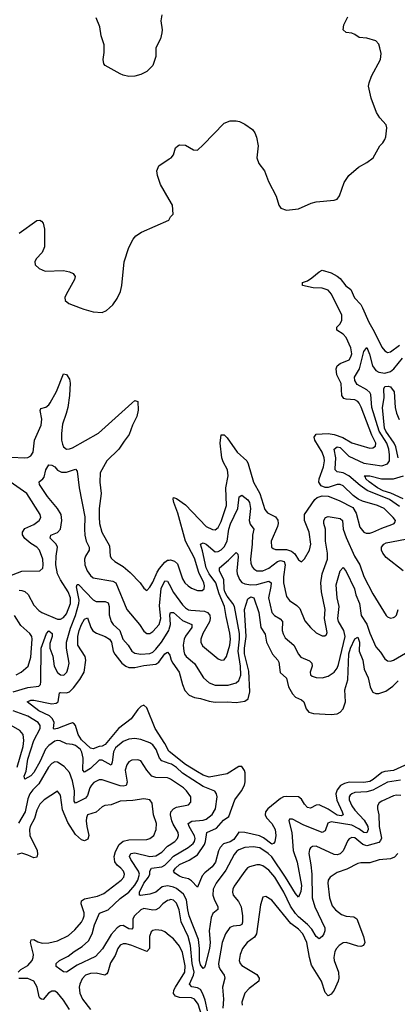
# Model space of a CAD drawing. Header units: inches. Extents: x 1843162 to 1959474, y 907081 to 1016326.
# Tile 565 of 656: x 1948995 to 1951535, y 945315 to 951938. Entities that reach past the tile are written whole.
import ezdxf

# ---------------------------------------------------------------- set-up
doc = ezdxf.new("R2010")
doc.units = ezdxf.units.IN
doc.header["$MEASUREMENT"] = 0
for name, color, linetype in [('B9944', 7, 'Continuous'), ('B9945', 7, 'Continuous'), ('B9954', 7, 'Continuous'), ('B9955', 7, 'Continuous')]:
    doc.layers.add(name, color=color, linetype=linetype)

msp = doc.modelspace()

# ---------------------------------------------------------------- linework, layer by layer
at = {"layer": 'B9944', "color": 5}
for points, elevation in [([(1949401, 950000), (1949426, 949990), (1949490, 949972.4), (1949550, 949968), (1949578.3, 949981.7), (1949599, 950000)], 620), ([(1948936.2, 948996.2), (1949030, 948990.9), (1949050, 948993.7), (1949070, 949004.2), (1949085.4, 949030), (1949094.1, 949110), (1949138.9, 949210), (1949144.5, 949250), (1949132.6, 949310), (1949136.6, 949323.4), (1949170, 949331.7), (1949190, 949346.5), (1949199.7, 949360.3), (1949242.8, 949437.2), (1949290, 949556), (1949310, 949550.8), (1949330, 949520.7), (1949334.1, 949494.1), (1949329.4, 949410), (1949318, 949330), (1949308.4, 949290), (1949281.6, 949218.4), (1949274.9, 949154.9), (1949275.2, 949110), (1949281.9, 949081.9), (1949290, 949064.4), (1949310, 949050.2), (1949330, 949050.9), (1949350, 949058.9), (1949524.3, 949155.7), (1949750, 949359.5), (1949770, 949375.5), (1949790.4, 949370.4), (1949792.1, 949312.1), (1949783.2, 949270), (1949753.2, 949210), (1949732.2, 949147.8), (1949696.4, 949103.6), (1949662.5, 949050), (1949580.7, 948970), (1949535.6, 948890), (1949532.9, 948827.1), (1949543.5, 948750), (1949528.9, 948651.1), (1949528.9, 948591.1), (1949532.5, 948550), (1949547.2, 948490), (1949599.2, 948399.2), (1949603.8, 948330), (1949612.9, 948312.8), (1949634.2, 948294.2), (1949690, 948260.2), (1949738.7, 948218.7), (1949805.7, 948150), (1949830, 948114), (1949850, 948099.1), (1949870, 948120.4), (1949890, 948154), (1949918.7, 948221.3), (1949934.6, 948245.4), (1949971.2, 948288.8), (1949990, 948301.9), (1950000, 948303.3)], 580), ([(1948990, 948100.6), (1949010, 948099.5), (1949030, 948091.4), (1949051.9, 948071.9), (1949090, 947999.3), (1949123.3, 947963.3), (1949143.2, 947950), (1949250, 947905.1), (1949270, 947906.4), (1949290, 947917.3), (1949310, 947942.2), (1949336.4, 948010), (1949336.1, 948050), (1949321.2, 948090), (1949269.1, 948169.1), (1949249.6, 948210), (1949237.9, 948270), (1949239.9, 948330), (1949249.9, 948390), (1949240.5, 948410), (1949200.7, 948450), (1949203.5, 948470), (1949250, 948488.4), (1949268.7, 948510), (1949277.2, 948570), (1949272.9, 948610), (1949250, 948650.7), (1949180.8, 948730), (1949128.5, 948811.5), (1949126.6, 948830), (1949150.7, 948849.3), (1949158.3, 948861.7), (1949170.8, 948910), (1949190, 948944.2), (1949210, 948942), (1949230, 948930.2), (1949250, 948908.9), (1949275.1, 948895.1), (1949310, 948894.4), (1949370, 948914), (1949380.4, 948900.4), (1949394, 948790), (1949433.8, 948593.8), (1949430.1, 948510.1), (1949432.9, 948470), (1949442.3, 948430), (1949461.8, 948390), (1949461, 948370), (1949437.3, 948330), (1949430.8, 948310), (1949433.8, 948270), (1949448.2, 948231.8), (1949470, 948198.6), (1949490, 948183.8), (1949620.7, 948160.7), (1949641.1, 948150), (1949715.9, 947970), (1949800.7, 947870), (1949830, 947824.9), (1949850, 947809.1), (1949870, 947809.2), (1949890, 947822.4), (1949932.2, 947870), (1949943.2, 947910), (1949935.3, 947995.3), (1949947.2, 948112.8), (1949970, 948162.4), (1949990, 948160.9), (1950000, 948141.7)], 560), ([(1948910, 948191.2), (1949010, 948228.6), (1949130, 948230.4), (1949150, 948247.7), (1949153.2, 948270), (1949149.8, 948310), (1949127.4, 948370), (1949111, 948390), (1949070, 948415), (1949029.1, 948449.1), (1949014, 948474), (1949013.3, 948490), (1949030, 948515.9), (1949090, 948541.6), (1949126, 948570), (1949136.4, 948590), (1949131.6, 948610), (1949041.7, 948750), (1948823.4, 948903.4)], 580), ([(1948950, 947417.8), (1949050, 947447), (1949124, 947456), (1949134, 947466), (1949137, 947483), (1949138.9, 947710), (1949175.6, 947810), (1949190, 947826.3), (1949212.5, 947810), (1949213.8, 947790), (1949197.9, 947742.1), (1949197.3, 947710), (1949217.2, 947657.2), (1949226, 947590), (1949250, 947547.2), (1949270, 947530.2), (1949290.9, 947530), (1949311.2, 947550), (1949321.8, 947578.2), (1949326.8, 947610), (1949309, 947710), (1949309.9, 947750), (1949335.5, 947844.5), (1949370.6, 947929.4), (1949393.4, 948010), (1949394.5, 948034.5), (1949375.8, 948124.2), (1949381.6, 948138.4), (1949390, 948139.6), (1949490, 948036), (1949510, 948025.5), (1949570, 948025.1), (1949590, 948016.2), (1949596.6, 947990), (1949595.6, 947935.6), (1949611.1, 947890), (1949622.6, 947870), (1949669.3, 947829.3), (1949688.2, 947770), (1949725.2, 947730), (1949750, 947691.3), (1949770, 947676.3), (1949809.1, 947669.1), (1949870, 947675), (1949890, 947684.7), (1949910, 947704), (1949948.2, 947750), (1949997.9, 947830), (1950000, 947838.1)], 540), ([(1948970, 947531.9), (1949005.1, 947550), (1949051.3, 947590), (1949069, 947651), (1949078, 947770), (1949075.6, 947790), (1949063.7, 947810), (1949002.7, 947862.7), (1948959.7, 947930)], 560), ([(1950000, 947016.5), (1949998, 947018), (1949970.3, 947070), (1949905.7, 947170), (1949850, 947308.2), (1949830, 947327.3), (1949810, 947317.8), (1949790, 947298.5), (1949744.7, 947235.3), (1949658.3, 947170), (1949570, 947061.7), (1949550, 947051.4), (1949530, 947048.9), (1949490, 947033.6), (1949470, 947037.6), (1949410, 947093.9), (1949387.7, 947130), (1949369.6, 947189.6), (1949360.9, 947200.9), (1949350, 947207.4), (1949330, 947202.5), (1949250, 947169.2), (1949226.5, 947166.5), (1949223.1, 947170), (1949226.9, 947210), (1949216.1, 947236.1), (1949195.2, 947255.2), (1949122.7, 947290), (1949045.6, 947350), (1949070, 947360.7), (1949090, 947361.7), (1949210, 947336), (1949239.5, 947340.5), (1949252.9, 947350), (1949263.5, 947410), (1949270, 947413.4), (1949310, 947409.5), (1949330, 947416.8), (1949356.7, 947443.3), (1949399.8, 947500.2), (1949427.5, 947550), (1949439.6, 947630), (1949435.2, 947655.2), (1949386.7, 947730), (1949386.1, 947790), (1949394.6, 947830), (1949410, 947869.1), (1949430, 947906.7), (1949450, 947913.7), (1949473.4, 947850), (1949487.3, 947827.3), (1949511.3, 947811.3), (1949570, 947789.6), (1949599.8, 947770), (1949612.5, 947750), (1949624.5, 947690), (1949634.9, 947670), (1949681.3, 947610), (1949708.8, 947588.8), (1949730, 947581.2), (1949770, 947579.4), (1949830, 947593.2), (1949910, 947603.6), (1949930, 947615.3), (1949970, 947672.1), (1949990, 947684.2), (1950000, 947669.5)], 520), ([(1950000, 946935.5), (1949950, 946952.4), (1949934.8, 946970), (1949912.3, 947030), (1949890, 947060.9), (1949870, 947073.3), (1949810, 947097), (1949770, 947103.4), (1949730, 947097.7), (1949690, 947082), (1949638.9, 947041.1), (1949626, 947014), (1949617.4, 946942.6), (1949610, 946923.1), (1949550, 946957.4), (1949530, 946956.5), (1949470, 946901.2), (1949430, 946876.4), (1949419.4, 946890), (1949422, 946970), (1949413.6, 947010), (1949404.5, 947030), (1949370, 947055.9), (1949350, 947062.5), (1949310, 947067.8), (1949267.9, 947087.9), (1949250, 947090.4), (1949230, 947083.9), (1949190, 947054.9), (1949168.9, 947031.1), (1949132.4, 946950), (1949090, 946874.3), (1949070, 946851.2), (1949029, 946830), (1949023.7, 946850), (1949037.2, 946882.8), (1949050, 946963.2), (1949089.9, 947089.9), (1949131.7, 947170), (1949131.5, 947190), (1949119.4, 947210), (1949050, 947253), (1948949.8, 947290)], 540), ([(1948977.1, 946910), (1949017.6, 947050), (1949023.2, 947090), (1949018.8, 947130), (1948995.9, 947155.9), (1948936.4, 947190)], 560), ([(1950000, 946833), (1949990, 946837.4), (1949910, 946840.2), (1949884.1, 946850), (1949849.8, 946890), (1949810, 946952.9), (1949790, 946960.3), (1949750, 946957.4), (1949730, 946946), (1949714.8, 946925.2), (1949704.5, 946890), (1949716.8, 946810), (1949710, 946786.8), (1949690, 946781.5), (1949670, 946785), (1949550, 946824.2), (1949530, 946824.1), (1949493.3, 946806.7), (1949477, 946790), (1949466, 946770), (1949450, 946718.8), (1949438.3, 946701.7), (1949370, 946668.1), (1949361.7, 946681.7), (1949362.8, 946750), (1949350, 946818.9), (1949330, 946874.8), (1949294.8, 946914.8), (1949250, 946943.9), (1949230, 946945.8), (1949210, 946933.8), (1949189.1, 946910), (1949122.7, 946797.3), (1949082.9, 946757.1), (1949063.7, 946730), (1949050, 946696.4), (1949030.4, 946610), (1948987.4, 946532.6)], 560), ([(1948983.9, 945530), (1949002.7, 945550), (1949050, 945576.8), (1949078.1, 945610), (1949086.4, 945630), (1949087.6, 945650), (1949067.8, 945730), (1949071.6, 945748.4), (1949090, 945751.4), (1949116.1, 945736.1), (1949146.5, 945726.5), (1949190, 945727.5), (1949250, 945740.9), (1949322, 945778), (1949365.1, 945814.9), (1949410, 945867.3), (1949422.6, 945890), (1949429.2, 945910), (1949429.3, 945930), (1949408.6, 945990), (1949410.8, 946010), (1949430, 946023.5), (1949517.7, 946042.3), (1949559.6, 946060.5), (1949676.9, 946150), (1949695.3, 946170), (1949700.3, 946190), (1949692.7, 946210), (1949676.1, 946230), (1949650.4, 946250.4), (1949633.7, 946273.7), (1949630.4, 946310), (1949638.2, 946341.9), (1949663.4, 946390), (1949690, 946411.7), (1949730, 946421.3), (1949850, 946423.5), (1949871.1, 946430), (1949896.2, 946450), (1949913.2, 946490), (1949915, 946530), (1949895, 946590), (1949886.9, 946666.9), (1949870, 946689.7), (1949830, 946696.1), (1949755.2, 946684.8), (1949670, 946681.9), (1949610, 946657.7), (1949568.5, 946651.5), (1949550, 946643.1), (1949510, 946608), (1949450.4, 946590), (1949443.2, 946570), (1949442.6, 946550), (1949446.7, 946510), (1949460.8, 946450), (1949454, 946426), (1949430, 946415.5), (1949410, 946422.2), (1949370, 946457.3), (1949317.8, 946537.8), (1949282.9, 946622.9), (1949270, 946722.7), (1949250, 946749.4), (1949160.3, 946690), (1949130, 946661.7), (1949110, 946620.7), (1949094.9, 946565.1), (1949065.9, 946510), (1949060.4, 946490), (1949062.9, 946450), (1949112.9, 946350), (1949115.1, 946324.8), (1949110, 946304), (1949090, 946299.5), (1949050, 946319.1), (1949010, 946330.7), (1948978.1, 946321.9)], 580), ([(1950000, 946016.1), (1949990, 946013.1), (1949957.5, 945990), (1949930, 945961.4), (1949910, 945950.5), (1949890, 945948.7), (1949830, 945960.2), (1949810, 945950.5), (1949767.3, 945910), (1949755, 945890), (1949756.8, 945830), (1949750, 945819.2), (1949730, 945823.4), (1949690, 945844.4), (1949670, 945843.6), (1949650, 945830.4), (1949610, 945784.5), (1949552.3, 945687.7), (1949504.2, 945635.8), (1949381.3, 945578.7), (1949310, 945531.5), (1949290, 945533.6), (1949240.9, 945570), (1949240.7, 945590), (1949262, 945610), (1949321.5, 945638.5), (1949360.9, 945670), (1949415.6, 945704.4), (1949457.7, 945742.3), (1949482.6, 945790), (1949497.7, 945850), (1949532.1, 945927.9), (1949590, 945950.1), (1949670, 946027.6), (1949730, 946070.1), (1949770, 946116.9), (1949790, 946150.2), (1949799.9, 946190), (1949793.6, 946210), (1949741.8, 946290), (1949733.9, 946310), (1949742.7, 946330), (1949770, 946333.8), (1949870, 946309.2), (1949910, 946313.9), (1949950, 946337.7), (1949990, 946377.8), (1950000, 946384.3)], 560), ([(1950000, 946109.4), (1949988.2, 946111.8), (1949954.2, 946105.8), (1949910, 946069.2), (1949870, 946055.4), (1949806.8, 946046.8), (1949801.7, 946050), (1949801.3, 946070), (1949829.7, 946130), (1949860.8, 946170), (1949869.2, 946190), (1949871, 946210), (1949882.4, 946230), (1949950, 946240.1), (1949970, 946250.1), (1950000, 946280.5)], 540), ([(1950000, 945778.6), (1949970, 945802.8), (1949950, 945810.7), (1949910, 945815), (1949890, 945812.4), (1949878.1, 945801.9), (1949868.2, 945771.8), (1949868.8, 945691.2), (1949850, 945669.9), (1949750, 945709.9), (1949710, 945721.4), (1949690, 945722), (1949670, 945712.7), (1949654.3, 945690), (1949635.9, 945644), (1949605.2, 945594.8), (1949587.9, 945532.1), (1949580.5, 945519.5), (1949568.5, 945511.5), (1949510, 945523.7), (1949470, 945523), (1949438, 945510), (1949414.3, 945485.7), (1949398.2, 945450), (1949394.8, 945430), (1949399.3, 945390), (1949418, 945350), (1949470, 945279.2)], 580), ([(1949330, 945280.7), (1949290, 945343.2), (1949250, 945392.1), (1949230, 945404.1), (1949210, 945404.3), (1949189.2, 945390.8), (1949152, 945348), (1949140.9, 945350), (1949130, 945356.3), (1949125.6, 945365.6), (1949112, 945430), (1949088.8, 945470), (1949050, 945489.3), (1948987.9, 945487.9)], 580)]:
    msp.add_lwpolyline(points, dxfattribs=dict(at, elevation=elevation))
at = {"layer": 'B9945', "color": 5, "elevation": 620}
for points in [[(1949950.6, 951970), (1949944.9, 951930), (1949954, 951870), (1949950.7, 951849.3), (1949941, 951810), (1949911, 951750), (1949910.8, 951690), (1949890.5, 951629.5), (1949850, 951588.7), (1949810, 951569), (1949770, 951557.2), (1949730, 951556), (1949690, 951564.5), (1949670, 951574.5), (1949569.6, 951629.6), (1949561.5, 951641.5), (1949555.1, 951670), (1949562.7, 951717.3), (1949563.1, 951770), (1949543.5, 951830), (1949534, 951890), (1949508.1, 951950)], [(1950000, 950728.7), (1949942.4, 950830), (1949921.3, 950890), (1949917.6, 950922.4), (1949930, 950954.8), (1950000, 951001.2)], [(1948990, 950501.5), (1949110, 950588.2), (1949130, 950590.6), (1949142.4, 950582.4), (1949152.7, 950570), (1949161.3, 950530), (1949162.4, 950410), (1949146.9, 950373.1), (1949106, 950330), (1949096, 950310), (1949098, 950290), (1949125.2, 950265.2), (1949166, 950246), (1949290, 950250.3), (1949330, 950243.1), (1949354.8, 950230), (1949367.7, 950210), (1949363, 950190), (1949306.7, 950090), (1949298.4, 950070), (1949300.5, 950050), (1949326, 950030), (1949401, 950000)], [(1949599, 950000), (1949620.7, 950019.3), (1949650, 950062), (1949673.7, 950110), (1949682.6, 950150), (1949697.4, 950310), (1949730, 950406.8), (1949757.5, 950462.5), (1949776.2, 950483.8), (1949813.2, 950510), (1949998, 950590), (1950000, 950593.7)]]:
    msp.add_lwpolyline(points, dxfattribs=at)
at = {"layer": 'B9954', "color": 5}
for points, elevation in [([(1950000, 948303.3), (1950010, 948304.7), (1950035.7, 948295.7), (1950057.3, 948277.3), (1950090, 948176.5), (1950106.7, 948150), (1950127.2, 948130), (1950150, 948114.5), (1950190, 948097.8), (1950221.8, 948098.2), (1950236.4, 948110), (1950238.7, 948130), (1950233.2, 948150), (1950200.6, 948220.6), (1950170, 948315.8), (1950111, 948430), (1950058.6, 948618.6), (1950030.9, 948690), (1950026.2, 948713.8), (1950030, 948724), (1950050, 948718), (1950110, 948675.8), (1950250, 948528.1), (1950292.2, 948507.8), (1950310, 948507), (1950330, 948522.4), (1950350, 948561.5), (1950386.2, 948670), (1950382.5, 948790), (1950396.6, 948870), (1950391.7, 948910), (1950363.5, 948963.5), (1950354.9, 948990), (1950342.9, 949090), (1950350, 949146), (1950370, 949144.9), (1950390, 949126.4), (1950458, 949030), (1950523.1, 948970), (1950532.4, 948950), (1950566.8, 948826.8), (1950609.2, 948750), (1950643.1, 948643.1), (1950661.2, 948621.1), (1950714.5, 948594.5), (1950731.4, 948571.4), (1950733.5, 948550), (1950729.5, 948530), (1950685.6, 948430), (1950689.1, 948390), (1950700.1, 948380.1), (1950714.7, 948374.7), (1950790, 948373.7), (1950823.5, 948363.5), (1950845.8, 948345.8), (1950870, 948303.8), (1950890, 948292.4), (1950910, 948312.2), (1950944.8, 948370), (1950953.8, 948410), (1950941.4, 948490), (1950911.4, 948570), (1950910.8, 948610), (1950979.2, 948710), (1950996.6, 948723.4), (1951030, 948734.2), (1951070, 948732.4), (1951143.7, 948703.7), (1951236.5, 948656.5), (1951259.3, 948619.3), (1951283.6, 948523.6), (1951310, 948491.5), (1951325, 948485), (1951350, 948483.5), (1951370, 948490.2), (1951430, 948517.8), (1951498, 948542), (1951514, 948550), (1951519.8, 948560.2), (1951523.5, 948570), (1951507.4, 948590), (1951445.8, 948650), (1951402.6, 948670), (1951299.9, 948699.9), (1951272.5, 948712.5), (1951237.9, 948737.9), (1951170, 948801.8), (1951150, 948811), (1951130, 948810.9), (1951070, 948791.7), (1951050, 948790.6), (1951022.6, 948802.6), (1951007.2, 948827.2), (1951008.4, 948850), (1951038.4, 948930), (1951045.9, 948970), (1951043.9, 948990), (1951029.9, 949030), (1950981.1, 949110), (1950975.3, 949130), (1950989.6, 949150), (1951070, 949154.1), (1951110, 949147.1), (1951168.4, 949128.4), (1951230, 949091.9), (1951350, 949055.6), (1951370, 949057.2), (1951388.3, 949070), (1951390.5, 949089.5), (1951362.9, 949142.9), (1951292.5, 949332.5), (1951278.5, 949358.5), (1951269.9, 949369.9), (1951250, 949381.9), (1951190, 949384.6), (1951174.7, 949390), (1951161.5, 949410), (1951157.4, 949490), (1951127.8, 949550), (1951122.9, 949590), (1951130.6, 949610), (1951150, 949626), (1951210.3, 949649.7), (1951223.4, 949670), (1951229.3, 949690.7), (1951223.4, 949730), (1951190, 949801.2), (1951170, 949821.9), (1951127.6, 949850), (1951127.7, 949870), (1951150, 949892.8), (1951162.9, 949917.1), (1951161.2, 949950), (1951152, 949970), (1951137.3, 950000)], 580), ([(1951300.1, 950000), (1951343.1, 949903.1), (1951380.1, 949840.1), (1951430, 949734.9), (1951450, 949710.2), (1951463, 949703), (1951470, 949699.7), (1951490, 949703.2), (1951550, 949749.6)], 580), ([(1951550, 948663.9), (1951481.6, 948710), (1951331.3, 948771.3), (1951284.7, 948804.7), (1951210, 948870.9), (1951170, 948891), (1951130, 948897.5), (1951116.7, 948910), (1951116.1, 948916.1), (1951120.6, 948990), (1951109.9, 949050), (1951130, 949064.6), (1951150, 949059.4), (1951210, 949002.4), (1951310, 948955.9), (1951430, 948938.1), (1951469.9, 948950.1), (1951481.5, 948970), (1951483.6, 949010), (1951478.6, 949050), (1951464, 949090), (1951413.1, 949170), (1951364.2, 949330), (1951358, 949418), (1951351.2, 949431.2), (1951329.3, 949449.3), (1951264.8, 949484.8), (1951248.7, 949510), (1951247, 949533), (1951280.4, 949590), (1951310, 949706.7), (1951330, 949732.4), (1951347.7, 949687.7), (1951368.6, 949610), (1951390, 949578.5), (1951410, 949566.4), (1951450, 949560.8), (1951490, 949571.6), (1951511.5, 949588.5), (1951570, 949660.6)], 560), ([(1951539.8, 948990), (1951524.3, 949064.3), (1951514, 949090), (1951458.4, 949170), (1951449.5, 949190), (1951436.1, 949330), (1951446.6, 949393.4), (1951445.4, 949454.6), (1951450, 949471.8), (1951472.6, 949472.6), (1951490, 949467.6), (1951514, 949434), (1951520.8, 949330), (1951530.4, 949290.4), (1951547.8, 949247.8)], 540), ([(1951574.9, 948714.8), (1951492.6, 948752.6), (1951439.9, 948770), (1951401.9, 948790), (1951345.2, 948830), (1951322.5, 948850), (1951321.2, 948861.2), (1951313.2, 948870), (1951350, 948870.1), (1951428.6, 948848.6), (1951510, 948849.7), (1951576.9, 948870)], 540), ([(1950000, 948141.7), (1950030, 948083.9), (1950090, 948002.6), (1950110, 947982), (1950130, 947969.1), (1950145.3, 947965.3), (1950238.5, 947958.5), (1950257.3, 947950), (1950272.7, 947932.7), (1950277.1, 947910), (1950272.4, 947887.6), (1950226.9, 947810), (1950212.5, 947770), (1950213.4, 947750), (1950225.4, 947725.4), (1950330, 947639.6), (1950350, 947628.8), (1950370, 947632), (1950386.2, 947653.9), (1950409.3, 947730), (1950412.8, 947770), (1950408.7, 947811.3), (1950383.2, 947923.2), (1950372.9, 947990), (1950335.6, 948075.6), (1950315, 948150), (1950270, 948210), (1950248.2, 948250), (1950225.3, 948365.3), (1950211.3, 948410), (1950230, 948419.3), (1950250, 948410.1), (1950310, 948358.3), (1950330, 948359.8), (1950350, 948372.2), (1950370, 948393.2), (1950390.3, 948430), (1950401.8, 948510), (1950412.2, 948547.8), (1950462.4, 948650), (1950472.1, 948727.9), (1950490, 948740.3), (1950530, 948707.3), (1950540.1, 948690), (1950547, 948650), (1950538.9, 948570), (1950545.4, 948545.4), (1950569.2, 948510), (1950561.2, 948470), (1950559.5, 948410), (1950547.2, 948310), (1950550, 948282), (1950558.5, 948258.5), (1950570, 948243.2), (1950590, 948231.8), (1950630, 948230.1), (1950670, 948248.8), (1950730, 948293.1), (1950750, 948301.1), (1950774.6, 948294.6), (1950781.1, 948270), (1950769.7, 948189.7), (1950770.1, 948150.1), (1950790, 948057.6), (1950810.1, 948030.1), (1950858, 947998), (1950878.4, 947978.4), (1950913.3, 947893.3), (1950950, 947850.4), (1950990, 947814), (1951030, 947794.4), (1951046.8, 947793.2), (1951058, 947802), (1951063.9, 947816.1), (1951046.2, 947910), (1951050.5, 947970.5), (1951025, 948090), (1951020.6, 948150), (1951028.8, 948211.2), (1951065, 948310), (1951064.7, 948350), (1951051.8, 948430), (1951052.1, 948510), (1951041.7, 948550), (1951041.4, 948570), (1951051.1, 948588.9), (1951070, 948596.1), (1951150, 948583.4), (1951166.1, 948570), (1951171.8, 948510), (1951190, 948455.5), (1951246.9, 948330), (1951283.8, 948270), (1951310, 948193.1), (1951370, 948076.5), (1951460.3, 947930), (1951470, 947921.1), (1951490, 947913.4), (1951510, 947915.8), (1951518.2, 947921.8), (1951530, 947933), (1951541.8, 947970)], 560), ([(1951575.3, 948230), (1951460.4, 948320.3), (1951437.3, 948350), (1951429.4, 948370), (1951428.8, 948390), (1951443.4, 948410), (1951460.7, 948419.3), (1951590, 948442.9)], 560), ([(1950000, 947838.1), (1950008.4, 947870), (1950005.4, 947934.6), (1950008.5, 947951.5), (1950030, 947950.7), (1950090, 947895.6), (1950151.8, 947870), (1950152.3, 947850), (1950110, 947790.5), (1950101.4, 947770), (1950093.6, 947730), (1950098.1, 947690), (1950103.9, 947670), (1950114.5, 947654.5), (1950170, 947607.6), (1950231.1, 947510), (1950270, 947477.6), (1950310, 947462.5), (1950397.6, 947462.4), (1950450, 947477.4), (1950470, 947493.8), (1950482, 947530), (1950480.1, 947590), (1950465.2, 947690), (1950473.8, 947770), (1950473.4, 947810), (1950438.8, 947990), (1950429, 948010), (1950390, 948059.7), (1950375.8, 948090), (1950370.5, 948110), (1950366.9, 948170), (1950337.8, 948230), (1950339, 948250), (1950398.5, 948301.5), (1950450, 948354), (1950462.3, 948342.3), (1950464.7, 948324.7), (1950455.8, 948230), (1950458.5, 948210), (1950473, 948173), (1950490, 948152.1), (1950510, 948142.7), (1950550, 948136.4), (1950590, 948139.9), (1950670, 948161.5), (1950685.6, 948150), (1950684.5, 948124.5), (1950669.1, 948050), (1950691.1, 947951.1), (1950708.2, 947930), (1950747.4, 947907.4), (1950762.3, 947890), (1950760.4, 947830), (1950766.2, 947806.1), (1950781.1, 947781.1), (1950838.6, 947730), (1950870.1, 947670.1), (1950885.5, 947650), (1950944.3, 947624.3), (1950959.3, 947610), (1950962.2, 947590), (1950948.9, 947548.9), (1950951.9, 947531.9), (1950963, 947523), (1950990, 947514), (1951030, 947511.4), (1951070, 947523.2), (1951110, 947550.2), (1951130, 947575.6), (1951138.7, 947601.3), (1951185, 947790), (1951176.4, 947830), (1951139.9, 947890), (1951133.9, 947910), (1951145, 947990), (1951130.9, 948050), (1951123.9, 948136.1), (1951150, 948230.6), (1951170, 948252.4), (1951190, 948226.7), (1951248.1, 948110), (1951257.1, 948070), (1951280.1, 948010), (1951292.6, 947930), (1951331.1, 947871.1), (1951350, 947811.3), (1951390, 947720.3), (1951422.8, 947682.8), (1951450, 947639.3), (1951470, 947625.3), (1951490, 947623.6), (1951510, 947630.2), (1951590, 947677.3)], 540), ([(1950000, 947669.5), (1950003.9, 947663.9), (1950014, 947630), (1950025.2, 947610), (1950068.1, 947550), (1950090, 947467.2), (1950106.2, 947426.2), (1950134.4, 947394.4), (1950170, 947379.2), (1950210, 947372.9), (1950270, 947353.5), (1950310, 947346.4), (1950390, 947349.2), (1950450, 947344.3), (1950510, 947353.5), (1950531.2, 947370), (1950542.9, 947417.1), (1950535.2, 947555.2), (1950506.9, 947673.1), (1950507.1, 947710), (1950517.4, 947790), (1950507.8, 947970), (1950530, 948042.4), (1950550, 948055.5), (1950570.9, 948050), (1950603.7, 947950), (1950616.9, 947850), (1950645.1, 947805.1), (1950655.9, 947750), (1950694.4, 947670), (1950730.7, 947630.7), (1950737.3, 947617.3), (1950746.7, 947546.7), (1950788.9, 947508.9), (1950803.3, 947450), (1950830, 947402.8), (1950850, 947380.2), (1950890, 947363.5), (1950907.1, 947350), (1950922.5, 947302.5), (1950940.8, 947280.8), (1950970.2, 947270.2), (1951090, 947265.4), (1951130, 947268.4), (1951150, 947279.2), (1951170, 947302), (1951186.5, 947350), (1951180.9, 947430), (1951201.7, 947498.3), (1951210, 947673.4), (1951220.8, 947710), (1951250, 947773.4), (1951270, 947784.2), (1951281.5, 947750), (1951277.9, 947690), (1951303.3, 947630), (1951311.7, 947570), (1951338.2, 947510), (1951351.5, 947451.5), (1951360.8, 947430), (1951370, 947415.5), (1951390, 947404.9), (1951410, 947405.4), (1951458.8, 947421.2), (1951505.1, 947454.9), (1951539.8, 947490)], 520), ([(1951607.9, 946932.1), (1951510, 946888.6), (1951450, 946881.9), (1951430, 946873.2), (1951373.4, 946826.6), (1951350, 946812.9), (1951310, 946807), (1951211.9, 946808.1), (1951178.8, 946801.2), (1951153, 946787), (1951130, 946757.8), (1951121.4, 946730), (1951127.6, 946687.6), (1951164.9, 946610), (1951170.1, 946590), (1951156.6, 946583.4), (1951130, 946586.7), (1951070, 946628.2), (1951010, 946656.6), (1950990, 946655.2), (1950950, 946635), (1950930, 946638.9), (1950910, 946661.2), (1950890, 946695.5), (1950870, 946711.2), (1950790, 946712.8), (1950770, 946709.9), (1950750, 946698.3), (1950664.6, 946630), (1950649, 946610), (1950645.5, 946590), (1950655.9, 946570), (1950690.1, 946530.1), (1950713.3, 946490), (1950718.3, 946450), (1950711.4, 946408.6), (1950703.2, 946396.8), (1950690, 946391), (1950635.6, 946435.6), (1950607.4, 946447.4), (1950509.6, 946470.4), (1950470, 946472.1), (1950436, 946424), (1950410, 946408.3), (1950366.5, 946393.5), (1950342.4, 946370), (1950331.9, 946348.1), (1950312.2, 946270), (1950290, 946240.2), (1950239.8, 946200.2), (1950221.2, 946178.8), (1950190, 946102), (1950150, 946144.4), (1950130, 946158.3), (1950090, 946166.9), (1950070, 946176.3), (1950037.8, 946197.8), (1950028.9, 946210), (1950042.2, 946230), (1950070, 946255.2), (1950134.8, 946285.2), (1950190, 946321.3), (1950237.2, 946390), (1950244.8, 946410), (1950253.3, 946470), (1950319.3, 946500.7), (1950365.7, 946554.3), (1950401.1, 946578.9), (1950441.6, 946690), (1950486.7, 946750), (1950507.7, 946790), (1950512.3, 946812.3), (1950511.1, 946871.1), (1950507.2, 946887.2), (1950490, 946915.6), (1950470, 946915.1), (1950390, 946865.8), (1950270, 946843.8), (1950230, 946857.3), (1950190, 946877.6), (1950110, 946928.7), (1950000, 947016.5)], 520), ([(1950000, 946280.5), (1950029.5, 946310.5), (1950128.5, 946370), (1950162.5, 946397.5), (1950170.8, 946410), (1950174.5, 946430), (1950170, 946448), (1950133.9, 946510), (1950128.3, 946531.7), (1950152.5, 946547.5), (1950230, 946554.3), (1950250, 946560.1), (1950290, 946591), (1950311.5, 946630), (1950322.4, 946710), (1950319.1, 946730), (1950307.6, 946747.6), (1950230, 946780.1), (1950090.5, 946870), (1950050, 946906.7), (1950016.2, 946930), (1950000, 946935.5)], 540), ([(1950000, 946384.3), (1950039, 946410), (1950056.5, 946430), (1950063.6, 946450), (1950060.5, 946470), (1950026.5, 946526.5), (1950017.4, 946550), (1950009.1, 946590), (1950012.1, 946610), (1950029.9, 946630.1), (1950050, 946640.9), (1950130, 946656.5), (1950145.9, 946674.1), (1950145.1, 946710), (1950117.6, 946750), (1950096.8, 946770), (1950010, 946828.5), (1950000, 946833)], 560), ([(1951556.4, 946823.6), (1951470, 946808.1), (1951370, 946756.3), (1951330, 946745), (1951250, 946738.7), (1951228.3, 946731.7), (1951218.2, 946721.8), (1951210.9, 946710), (1951211.3, 946690), (1951228.6, 946650), (1951250, 946620.1), (1951312.8, 946552.8), (1951335.8, 946510), (1951338.3, 946490), (1951330, 946469.4), (1951310, 946469.5), (1951275.4, 946495.4), (1951230, 946519.4), (1951090, 946542), (1951066.8, 946533.2), (1951050, 946482), (1951029.1, 946470.9), (1950902.3, 946522.3), (1950830, 946559.8), (1950810, 946560.9), (1950804.6, 946550), (1950825.7, 946470), (1950833.6, 946350), (1950861.2, 946270), (1950890, 946114), (1950886.9, 946073.1), (1950870, 946035.8), (1950850, 946059.3), (1950783.4, 946170), (1950690, 946307.1), (1950666.3, 946330), (1950610, 946366.5), (1950565.7, 946374.3), (1950510, 946370.5), (1950470, 946354.7), (1950455.9, 946344.1), (1950437.8, 946322.2), (1950382.1, 946217.9), (1950315.9, 946130), (1950295.5, 946090), (1950295.1, 946050), (1950302.7, 946022.7), (1950328.3, 945970), (1950327, 945953), (1950294.4, 945925.6), (1950281.8, 945898.2), (1950269.2, 945810), (1950275.1, 945730), (1950272.1, 945690), (1950243.4, 945576.6), (1950237.8, 945562.2), (1950230, 945555.8), (1950210, 945580.9), (1950203.3, 945610), (1950205.1, 945690), (1950198, 945750), (1950135.6, 945910), (1950125, 945950), (1950116.8, 946016.8), (1950096.3, 946056.3), (1950050, 946094.4), (1950030, 946103.2), (1950000, 946109.4)], 540), ([(1951558.6, 946718.6), (1951530, 946721.3), (1951510, 946717.8), (1951430, 946682), (1951413.8, 946670), (1951402.4, 946650), (1951402, 946630), (1951411.3, 946590), (1951413.3, 946510), (1951428.3, 946431.7), (1951422.9, 946417.1), (1951410, 946403.6), (1951330, 946380.7), (1951303.6, 946390), (1951250, 946435.4), (1951230, 946436.8), (1951211.7, 946428.3), (1951202.3, 946417.7), (1951170, 946346.2), (1951150, 946327.3), (1951130, 946320.2), (1951110, 946321.8), (1950990, 946378.1), (1950963.9, 946376.1), (1950951.6, 946368.4), (1950943.8, 946356.2), (1950940.1, 946330), (1950953.9, 946253.9), (1950959.6, 946190), (1950961.2, 946030), (1950980.3, 945970), (1951047, 945830), (1951047.7, 945810), (1951041.1, 945790), (1951030, 945771.2), (1951010, 945755.4), (1950990, 945772), (1950959.2, 945819.2), (1950931.6, 945851.6), (1950870, 945903.7), (1950850, 945926.4), (1950816, 945976), (1950770.7, 946070), (1950711.1, 946170), (1950670, 946217.5), (1950630, 946247.1), (1950610, 946253.3), (1950590, 946252.8), (1950540.4, 946239.6), (1950527.9, 946232.1), (1950510, 946210.9), (1950438, 946110), (1950428.7, 946090), (1950426.3, 946070), (1950431.1, 946050), (1950466.4, 946006.4), (1950483.8, 945970), (1950492.5, 945910), (1950493.4, 945866.6), (1950488.2, 945851.8), (1950475.6, 945844.4), (1950430, 945839.6), (1950409.1, 945830.9), (1950380.2, 945790), (1950357.5, 945730), (1950332.9, 945590), (1950333.4, 945570), (1950342.3, 945550), (1950371, 945510), (1950375.2, 945490), (1950359.1, 945430), (1950365, 945350), (1950360.8, 945290)], 560), ([(1951539.4, 946330), (1951515.4, 946304.6), (1951490, 946294.5), (1951414, 946286), (1951350, 946265.7), (1951290, 946267.3), (1951270, 946262.3), (1951195, 946225), (1951130, 946200.6), (1951082.4, 946170), (1951069.6, 946150.4), (1951067.5, 946130), (1951079.8, 946030), (1951096.5, 945976.5), (1951118.4, 945950), (1951159.3, 945919.3), (1951190, 945908.1), (1951243.6, 945903.6), (1951263.2, 945890), (1951308.1, 945770), (1951316, 945730), (1951308.5, 945711.5), (1951290, 945704.5), (1951270, 945705.3), (1951190, 945730.9), (1951170, 945729.1), (1951142.9, 945710), (1951126.5, 945690), (1951115.8, 945670), (1951108.4, 945630), (1951110.9, 945610), (1951138.6, 945530), (1951142.3, 945490), (1951137.8, 945470), (1951110, 945409.7), (1951090, 945382.6), (1951070, 945372.8), (1951050, 945395.1), (1951024.5, 945470), (1950958.8, 945578.8), (1950943.9, 945630), (1950925.4, 945730), (1950899.2, 945790), (1950870, 945820.7), (1950818.9, 945858.9), (1950690, 946016), (1950650, 946039.6), (1950630, 946036), (1950615.1, 945984.9), (1950586.7, 945790), (1950574.4, 945765.6), (1950525.2, 945730), (1950493, 945690), (1950477.1, 945650), (1950471.8, 945610), (1950477.2, 945590), (1950490, 945576.5), (1950590, 945515.2), (1950606.7, 945490), (1950603.1, 945470), (1950538.7, 945421.3), (1950510.2, 945390), (1950489.3, 945330), (1950492.1, 945310)], 580), ([(1950259.2, 945270), (1950242.3, 945342.3), (1950226.4, 945386.4), (1950210, 945414.3), (1950190, 945426.3), (1950153.4, 945433.4), (1950137.4, 945450), (1950164.2, 945510), (1950167.9, 945530), (1950154.1, 945590), (1950144, 945710), (1950127.7, 945770), (1950081.8, 945870), (1950068.5, 945950), (1950050, 945994.6), (1950030, 946015), (1950010, 946019.1), (1950000, 946016.1)], 560), ([(1950222.7, 945230), (1950195.6, 945315.6), (1950170, 945349.9), (1950150, 945358.3), (1950070, 945359.7), (1950042.4, 945370), (1950028.4, 945388.4), (1950031.7, 945410), (1950042.3, 945430), (1950104.6, 945530), (1950107.1, 945572.9), (1950090, 945663.1), (1950070, 945706), (1950030, 945754.4), (1950000, 945778.6)], 580)]:
    msp.add_lwpolyline(points, dxfattribs=dict(at, elevation=elevation))
at = {"layer": 'B9955', "color": 5}
for points, elevation in [([(1950000, 951001.2), (1950013.2, 951010), (1950029, 951030), (1950043.7, 951076.3), (1950058, 951090), (1950070, 951096), (1950110, 951094.8), (1950163.5, 951063.5), (1950190, 951061), (1950230, 951096), (1950370, 951242.8), (1950410, 951258.8), (1950450, 951258.8), (1950473.7, 951253.7), (1950510, 951234.8), (1950559.9, 951199.9), (1950577.5, 951177.5), (1950588, 951148), (1950599.1, 951090), (1950590.8, 951010), (1950604, 950970), (1950640.9, 950920.9), (1950667.7, 950850), (1950721, 950750), (1950738, 950690), (1950752, 950670), (1950790, 950656), (1950870, 950666.8), (1950956.6, 950703.4), (1950990, 950713), (1951110, 950724), (1951129.4, 950730.6), (1951146.8, 950753.2), (1951178, 950842), (1951209.6, 950890.4), (1951274.5, 950945.5), (1951330, 950977.3), (1951372.7, 951010), (1951417.2, 951090), (1951437.2, 951110), (1951450, 951131.3), (1951458, 951150), (1951465.2, 951210), (1951459.3, 951230), (1951418.6, 951278.6), (1951395, 951315), (1951359.9, 951410), (1951342.1, 951490), (1951345.6, 951514.4), (1951361.9, 951558.1), (1951422.4, 951670), (1951427.3, 951710), (1951417.6, 951750), (1951410, 951773.2), (1951390, 951795.1), (1951330, 951813.8), (1951277.7, 951817.7), (1951250, 951838.8), (1951230, 951847.2), (1951190, 951852.8), (1951170, 951869.7), (1951176.4, 951903.6), (1951202.8, 951957.2)], 620), ([(1950000, 950593.7), (1950010, 950612), (1950028, 950630), (1950022, 950690), (1950000, 950728.7)], 620), ([(1951137.3, 950000), (1951092.1, 950092.1), (1951070, 950118.3), (1951030, 950131.4), (1950970, 950135), (1950897.2, 950150), (1950897.2, 950170), (1950930, 950182.6), (1950959.2, 950200.8), (1951010, 950242.6), (1951030, 950252.2), (1951090, 950235.5), (1951130, 950213.9), (1951150, 950196.8), (1951189, 950149), (1951222.2, 950122.2), (1951248.1, 950068.1), (1951290, 950022.8), (1951300.1, 950000)], 580)]:
    msp.add_lwpolyline(points, dxfattribs=dict(at, elevation=elevation))

doc.saveas('drawing.dxf')
